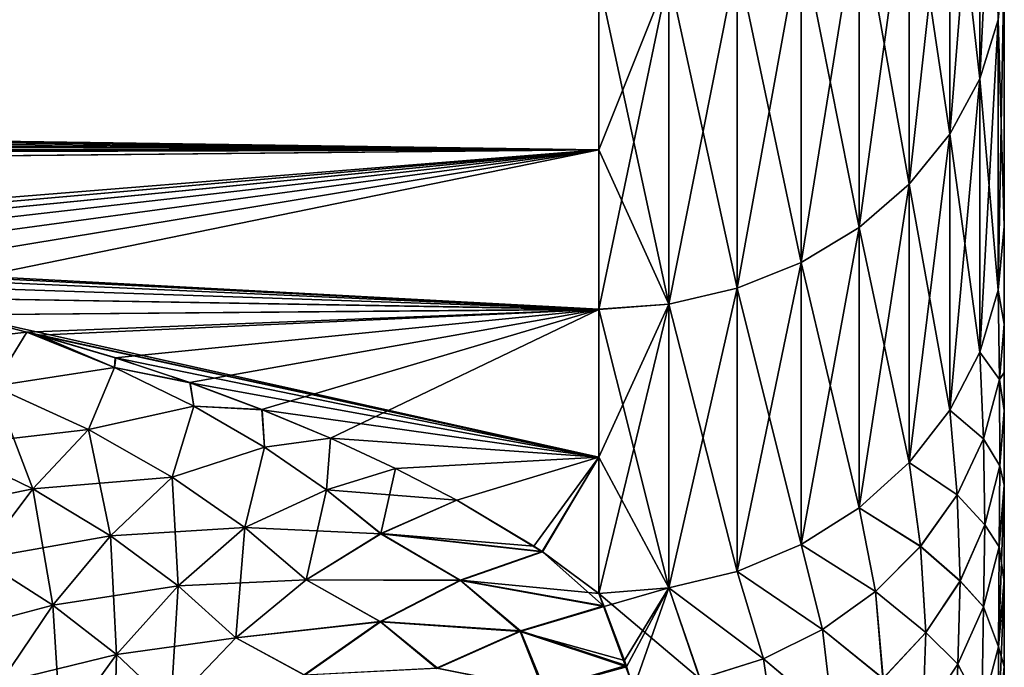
# Model space of a CAD drawing. Header units: metres. Extents: x -37.4 to 37.6, y -35 to 35.
# Tile 316 of 372: x 35.2 to 37.6, y -15.8 to -14.2. Entities that reach past the tile are written whole.
import ezdxf

# ---------------------------------------------------------------- set-up
doc = ezdxf.new("R2010")
doc.units = ezdxf.units.M
doc.layers.add('solid_506616_SW0001', color=7, linetype='CONTINUOUS')

msp = doc.modelspace()

# ---------------------------------------------------------------- linework, layer by layer
at = {"layer": 'solid_506616_SW0001'}
for points in [[(37.625, 16.299873, -136.302643), (37.625, -16.299873, -136.297363), (37.625, -16.24684, -137.614548)], [(37.625, 16.246412, -137.619797), (37.625, 16.299873, -136.302643), (37.625, -16.24684, -137.614548)], [(37.625, 16.299873, -136.302643), (37.625, 16.24684, -134.985443), (37.625, -16.299873, -136.297363)], [(37.625, 16.24684, -134.985443), (37.625, -16.246412, -134.980194), (37.625, -16.299873, -136.297363)], [(37.625, 16.24684, -134.985443), (37.625, 16.087645, -133.676788), (37.625, -16.246412, -134.980194)], [(37.625, 16.246412, -137.619797), (37.625, -16.24684, -137.614548), (37.625, -16.087645, -138.923203)], [(37.625, 16.086803, -138.928375), (37.625, 16.246412, -137.619797), (37.625, -16.087645, -138.923203)], [(37.625, 16.087645, -133.676788), (37.625, -16.086803, -133.671616), (37.625, -16.246412, -134.980194)], [(37.625, 16.087645, -133.676788), (37.625, 15.823136, -132.386139), (37.625, -16.086803, -133.671616)], [(37.625, 16.086803, -138.928375), (37.625, -16.087645, -138.923203), (37.625, -15.823136, -140.213867)], [(37.625, 15.823136, -140.213867), (37.625, 16.086803, -138.928375), (37.625, -15.823136, -140.213867)], [(37.625, 15.823136, -140.213867), (37.625, -15.823136, -140.213867), (37.625, -15.614588, -140.994995)], [(37.625, 15.61459, -140.994995), (37.625, 15.823136, -140.213867), (37.625, -15.614588, -140.994995)], [(37.625, 15.823136, -132.386139), (37.625, -15.823136, -132.386139), (37.625, -16.086803, -133.671616)], [(37.625, 15.823136, -132.386139), (37.625, 15.614592, -131.605011), (37.625, -15.823136, -132.386139)], [(37.625, 15.614592, -131.605011), (37.625, -15.614588, -131.605011), (37.625, -15.823136, -132.386139)], [(37.625, 15.614592, -131.605011), (37.625, 15.609163, -131.586166), (37.625, -15.614588, -131.605011)], [(37.625, 15.61459, -140.994995), (37.625, -15.614588, -140.994995), (37.625, -15.609159, -141.013855)], [(37.625, 15.609159, -141.013855), (37.625, 15.61459, -140.994995), (37.625, -15.609159, -141.013855)], [(37.625, 15.609163, -131.586166), (37.625, -15.609161, -131.586166), (37.625, -15.614588, -131.605011)], [(37.625, 15.609163, -131.586166), (37.625, 15.376116, -130.834961), (37.625, -15.609161, -131.586166)], [(37.625, 15.609159, -141.013855), (37.625, -15.609159, -141.013855), (37.625, -15.376108, -141.765076)], [(37.625, 15.376109, -141.76506), (37.625, 15.609159, -141.013855), (37.625, -15.376108, -141.765076)], [(37.625, 15.376116, -130.834961), (37.625, -15.376119, -130.834961), (37.625, -15.609161, -131.586166)], [(37.625, 15.376116, -130.834961), (37.625, 15.192769, -130.335892), (37.625, -15.376119, -130.834961)], [(37.625, 15.376109, -141.76506), (37.625, -15.376108, -141.765076), (37.625, -15.192721, -142.264236)], [(37.625, 15.192655, -142.264404), (37.625, 15.376109, -141.76506), (37.625, -15.192721, -142.264236)], [(37.625, 15.192769, -130.335892), (37.625, -15.192638, -130.335556), (37.625, -15.376119, -130.834961)], [(37.625, 15.192769, -130.335892), (37.625, 15.098663, -130.112732), (37.625, -15.192638, -130.335556)], [(37.625, 15.192655, -142.264404), (37.625, -15.192721, -142.264236), (37.625, -15.0986, -142.487427)], [(37.625, 15.098822, -142.486893), (37.625, 15.192655, -142.264404), (37.625, -15.0986, -142.487427)], [(37.625, 15.098822, -142.486893), (37.625, -15.0986, -142.487427), (37.625, -14.979903, -142.752319)], [(37.625, 14.97966, -142.752853), (37.625, 15.098822, -142.486893), (37.625, -14.979903, -142.752319)], [(37.625, 15.098663, -130.112732), (37.625, -15.098772, -130.112976), (37.625, -15.192638, -130.335556)], [(37.625, 15.098663, -130.112732), (37.625, 14.979934, -129.847748), (37.625, -15.098772, -130.112976)], [(37.625, 14.979934, -129.847748), (37.625, -14.979642, -129.847076), (37.625, -15.098772, -130.112976)], [(37.625, 14.979934, -129.847748), (37.625, 14.739011, -129.339249), (37.625, -14.979642, -129.847076)], [(37.625, 14.97966, -142.752853), (37.625, -14.979903, -142.752319), (37.625, -14.738982, -143.260788)], [(37.625, 14.739007, -143.260757), (37.625, 14.97966, -142.752853), (37.625, -14.738982, -143.260788)], [(37.625, 14.739011, -129.339249), (37.625, -14.739, -129.339249), (37.625, -14.979642, -129.847076)], [(37.625, 14.739011, -129.339249), (37.625, 14.083652, -128.093689), (37.625, -14.739, -129.339249)], [(37.625, -14.083651, -144.506317), (37.625, 14.739007, -143.260757), (37.625, -14.738982, -143.260788)], [(37.625, 14.083652, -128.093689), (37.625, -14.083654, -128.093689), (37.625, -14.739, -129.339249)], [(37.609806, -14.229316, -127.99894), (37.625, -14.083654, -128.093689), (37.625, -13.319828, -126.904823)], [(37.609806, -13.455256, -126.795418), (37.609806, -14.229316, -127.99894), (37.625, -13.319828, -126.904823)], [(37.564632, -14.374894, -127.914017), (37.609806, -14.229316, -127.99894), (37.609806, -13.455256, -126.795418)], [(37.564632, -14.374894, -127.914017), (37.609806, -13.455256, -126.795418), (37.564632, -13.592915, -126.698181)], [(37.564632, -13.592908, -145.901825), (37.564632, -14.374887, -144.685989), (37.490852, -13.722061, -145.993042)], [(37.564632, -13.592915, -126.698181), (37.490852, -13.722064, -126.606956), (37.490852, -14.511473, -127.834343)], [(37.564632, -14.374894, -127.914017), (37.564632, -13.592915, -126.698181), (37.490852, -14.511473, -127.834343)], [(37.564632, -13.592908, -145.901825), (37.609806, -14.229306, -144.601074), (37.564632, -14.374887, -144.685989)], [(37.490852, -13.722061, -145.993042), (37.490852, -14.51147, -144.765656), (37.390709, -13.838773, -146.075485)], [(37.490852, -13.722064, -126.606956), (37.390709, -13.838774, -126.524521), (37.390709, -14.634895, -127.762352)], [(37.490852, -14.511473, -127.834343), (37.490852, -13.722064, -126.606956), (37.390709, -14.634895, -127.762352)], [(37.564632, -14.374887, -144.685989), (37.490852, -14.51147, -144.765656), (37.490852, -13.722061, -145.993042)], [(37.390709, -13.838773, -146.075485), (37.390709, -14.634894, -144.837646), (37.267254, -13.939489, -146.146622)], [(37.390709, -13.838774, -126.524521), (37.267254, -13.939488, -126.453384), (37.267254, -14.741404, -127.700218)], [(37.390709, -14.634895, -127.762352), (37.390709, -13.838774, -126.524521), (37.267254, -14.741404, -127.700218)], [(37.490852, -14.51147, -144.765656), (37.390709, -14.634894, -144.837646), (37.390709, -13.838773, -146.075485)], [(37.267254, -13.939488, -126.453384), (37.124245, -14.021143, -126.395706), (37.124245, -14.827755, -127.649849)], [(37.267254, -14.741404, -127.700218), (37.267254, -13.939488, -126.453384), (37.124245, -14.827755, -127.649849)], [(37.267254, -13.939489, -146.146622), (37.267254, -14.741405, -144.89978), (37.124245, -14.021144, -146.204285)], [(37.390709, -14.634894, -144.837646), (37.267254, -14.741405, -144.89978), (37.267254, -13.939489, -146.146622)], [(37.124245, -14.021143, -126.395706), (36.966034, -14.081251, -126.353256), (36.966034, -14.891321, -127.61277)], [(37.124245, -14.827755, -127.649849), (37.124245, -14.021143, -126.395706), (36.966034, -14.891321, -127.61277)], [(37.124245, -14.021144, -146.204285), (37.124245, -14.827757, -144.95015), (36.966038, -14.081251, -146.24675)], [(37.267254, -14.741405, -144.89978), (37.124245, -14.827757, -144.95015), (37.124245, -14.021144, -146.204285)], [(36.966038, -14.081251, -146.24675), (36.966038, -14.891322, -144.987228), (36.797443, -14.117978, -146.27269)], [(36.966034, -14.081251, -126.353256), (36.797443, -14.117983, -126.327316), (36.797443, -14.930165, -127.590118)], [(36.966034, -14.891321, -127.61277), (36.966034, -14.081251, -126.353256), (36.797443, -14.930165, -127.590118)], [(37.124245, -14.827757, -144.95015), (36.966038, -14.891322, -144.987228), (36.966038, -14.081251, -146.24675)], [(37.609806, -14.229306, -144.601074), (37.625, -14.083651, -144.506317), (37.625, -14.738982, -143.260788)], [(37.609806, -14.896012, -129.265091), (37.625, -14.739, -129.339249), (37.625, -14.083654, -128.093689)], [(37.609806, -14.229316, -127.99894), (37.609806, -14.896012, -129.265091), (37.625, -14.083654, -128.093689)], [(36.625, -14.130219, -126.318672), (8.06815, -14.423584, -126.747505), (7.845073, -14.521904, -126.897644)], [(36.625, -14.130219, -126.318672), (7.845073, -14.521904, -126.897644), (36.625, -14.550393, -126.941795)], [(36.625, -14.130219, -126.318672), (8.543619, -14.201765, -126.420738), (8.06815, -14.423584, -126.747505)], [(36.625, -14.550374, -145.658234), (9.870128, -14.160973, -146.237656), (36.625, -14.130199, -146.281357)], [(36.797443, -14.117978, -146.27269), (36.797443, -14.930161, -145.009888), (36.625, -14.130199, -146.281357)], [(36.797443, -14.117983, -126.327316), (36.625, -14.550393, -126.941795), (36.625004, -14.943107, -127.582573)], [(36.797443, -14.117983, -126.327316), (36.625, -14.130219, -126.318672), (36.625, -14.550393, -126.941795)], [(36.797443, -14.930161, -145.009888), (36.625, -14.550374, -145.658234), (36.625, -14.130199, -146.281357)], [(36.797443, -14.930165, -127.590118), (36.797443, -14.117983, -126.327316), (36.625004, -14.943107, -127.582573)], [(36.966038, -14.891322, -144.987228), (36.797443, -14.930161, -145.009888), (36.797443, -14.117978, -146.27269)], [(36.625, -14.550374, -145.658234), (9.838759, -14.189616, -146.196701), (9.870128, -14.160973, -146.237656)], [(36.625, -14.550374, -145.658234), (9.784248, -14.237876, -146.127151), (9.838759, -14.189616, -146.196701)], [(37.564632, -14.374887, -144.685989), (37.609806, -14.229306, -144.601074), (37.609806, -14.896004, -143.334915)], [(37.564632, -15.04841, -129.19313), (37.609806, -14.896012, -129.265091), (37.609806, -14.229316, -127.99894)], [(37.564632, -14.374894, -127.914017), (37.564632, -15.04841, -129.19313), (37.609806, -14.229316, -127.99894)], [(37.609806, -14.896004, -143.334915), (37.609806, -14.229306, -144.601074), (37.625, -14.738982, -143.260788)], [(36.625, -14.550374, -145.658234), (9.697578, -14.31046, -146.021149), (9.784248, -14.237876, -146.127151)], [(36.625, -14.550374, -145.658234), (9.610204, -14.379109, -145.919312), (9.697578, -14.31046, -146.021149)], [(37.564632, -14.374887, -144.685989), (37.564632, -15.048405, -143.406876), (37.490852, -14.51147, -144.765656)], [(37.564632, -14.374894, -127.914017), (37.490852, -14.511473, -127.834343), (37.490852, -15.191388, -129.12561)], [(37.564632, -14.374894, -127.914017), (37.490852, -15.191388, -129.12561), (37.564632, -15.04841, -129.19313)], [(37.564632, -14.374887, -144.685989), (37.609806, -14.896004, -143.334915), (37.564632, -15.048405, -143.406876)], [(36.625, -14.550374, -145.658234), (9.522358, -14.444194, -145.821304), (9.610204, -14.379109, -145.919312)], [(36.625, -14.550374, -145.658234), (9.39019, -14.535882, -145.680725), (9.522358, -14.444194, -145.821304)], [(36.625, -14.550393, -126.941795), (7.845073, -14.521904, -126.897644), (7.603768, -14.624414, -127.057899)], [(37.490852, -14.51147, -144.765656), (37.490852, -15.191386, -143.474396), (37.390709, -14.634894, -144.837646)], [(37.490852, -14.511473, -127.834343), (37.390709, -14.634895, -127.762352), (37.390709, -15.320594, -129.06459)], [(37.490852, -14.511473, -127.834343), (37.390709, -15.320594, -129.06459), (37.490852, -15.191388, -129.12561)], [(37.564632, -15.048405, -143.406876), (37.490852, -15.191386, -143.474396), (37.490852, -14.51147, -144.765656)], [(36.625, -14.550374, -145.658234), (9.336736, -14.5708, -145.626404), (9.39019, -14.535882, -145.680725)], [(36.625, -14.550393, -126.941795), (7.603768, -14.624414, -127.057899), (12.078427, -14.791615, -127.327927)], [(36.625, -14.550374, -145.658234), (33.625, -14.791615, -145.272079), (9.336736, -14.5708, -145.626404)], [(36.625, -14.550393, -126.941795), (12.078427, -14.791615, -127.327927), (33.625, -14.791615, -127.327927)], [(36.625, -14.550374, -145.658234), (33.829006, -14.794816, -145.2668), (33.625, -14.791615, -145.272079)], [(36.625, -14.550393, -126.941795), (33.625, -14.791615, -127.327927), (33.83017, -14.794883, -127.333313)], [(36.625, -14.550374, -145.658234), (34.033356, -14.804899, -145.250137), (33.829006, -14.794816, -145.2668)], [(36.625, -14.550393, -126.941795), (33.83017, -14.794883, -127.333313), (34.035172, -14.805017, -127.35006)], [(36.625, -14.943088, -145.017456), (34.033356, -14.804899, -145.250137), (36.625, -14.550374, -145.658234)], [(36.625, -14.550393, -126.941795), (34.035172, -14.805017, -127.35006), (34.240299, -14.82197, -127.378159)], [(36.625, -14.550393, -126.941795), (34.240299, -14.82197, -127.378159), (34.445412, -14.845682, -127.417671)], [(36.625, -14.550393, -126.941795), (34.445412, -14.845682, -127.417671), (34.648373, -14.876122, -127.46875)], [(36.625, -14.550393, -126.941795), (34.648373, -14.876122, -127.46875), (34.849419, -14.913183, -127.531479)], [(36.625, -14.550393, -126.941795), (34.849419, -14.913183, -127.531479), (36.625004, -14.943107, -127.582573)], [(36.797443, -14.930161, -145.009888), (36.625, -14.943088, -145.017456), (36.625, -14.550374, -145.658234)], [(37.390709, -14.634894, -144.837646), (37.390709, -15.320593, -143.5354), (37.267254, -14.741405, -144.89978)], [(37.390709, -14.634895, -127.762352), (37.267254, -14.741404, -127.700218), (37.267254, -15.432092, -129.011948)], [(37.390709, -14.634895, -127.762352), (37.267254, -15.432092, -129.011948), (37.390709, -15.320594, -129.06459)], [(37.490852, -15.191386, -143.474396), (37.390709, -15.320593, -143.5354), (37.390709, -14.634894, -144.837646)], [(37.267254, -14.741404, -127.700218), (37.124245, -14.827755, -127.649849), (37.124245, -15.522489, -128.969254)], [(37.267254, -14.741404, -127.700218), (37.124245, -15.522489, -128.969254), (37.267254, -15.432092, -129.011948)], [(37.267254, -14.741405, -144.89978), (37.267254, -15.432093, -143.588058), (37.124245, -14.827757, -144.95015)], [(37.390709, -15.320593, -143.5354), (37.267254, -15.432093, -143.588058), (37.267254, -14.741405, -144.89978)], [(37.609806, -14.896004, -143.334915), (37.625, -14.738982, -143.260788), (37.625, -14.979903, -142.752319)], [(37.609806, -14.896012, -129.265091), (37.625, -14.979642, -129.847076), (37.625, -14.739, -129.339249)], [(36.625, -14.943088, -145.017456), (34.238396, -14.821806, -145.222107), (34.033356, -14.804899, -145.250137)], [(36.625, -14.943088, -145.017456), (34.443951, -14.845483, -145.182663), (34.238396, -14.821806, -145.222107)], [(37.124245, -14.827755, -127.649849), (36.966034, -14.891321, -127.61277), (36.966034, -15.589032, -128.937836)], [(37.124245, -14.827755, -127.649849), (36.966034, -15.589032, -128.937836), (37.124245, -15.522489, -128.969254)], [(37.124245, -14.827757, -144.95015), (37.124245, -15.522491, -143.630737), (36.966038, -14.891322, -144.987228)], [(37.267254, -15.432093, -143.588058), (37.124245, -15.522491, -143.630737), (37.124245, -14.827757, -144.95015)], [(36.625, -14.943088, -145.017456), (34.647625, -14.875997, -145.131454), (34.443951, -14.845483, -145.182663)], [(36.625, -14.943088, -145.017456), (34.849758, -14.913279, -145.068359), (34.647625, -14.875997, -145.131454)], [(36.966034, -14.891321, -127.61277), (36.797443, -14.930165, -127.590118), (36.797443, -15.629697, -128.91864)], [(36.966034, -14.891321, -127.61277), (36.797443, -15.629697, -128.91864), (36.966034, -15.589032, -128.937836)], [(36.966038, -14.891322, -144.987228), (36.966038, -15.589033, -143.662155), (36.797443, -14.930161, -145.009888)], [(37.124245, -15.522491, -143.630737), (36.966038, -15.589033, -143.662155), (36.966038, -14.891322, -144.987228)], [(37.612938, -15.115958, -142.826721), (37.564632, -15.048405, -143.406876), (37.609806, -14.896004, -143.334915)], [(37.612938, -15.115732, -129.772797), (37.609806, -14.896012, -129.265091), (37.564632, -15.04841, -129.19313)], [(37.612938, -15.115958, -142.826721), (37.609806, -14.896004, -143.334915), (37.625, -14.979903, -142.752319)], [(37.612938, -15.115732, -129.772797), (37.625, -14.979642, -129.847076), (37.609806, -14.896012, -129.265091)], [(36.625004, -14.943107, -127.582573), (34.849419, -14.913183, -127.531479), (35.047256, -14.956676, -127.605873)], [(36.625, -14.943088, -145.017456), (35.048515, -14.956985, -144.993591), (34.849758, -14.913279, -145.068359)], [(36.797443, -14.930161, -145.009888), (36.797443, -15.629693, -143.681366), (36.625, -14.943088, -145.017456)], [(36.797443, -14.930165, -127.590118), (36.625004, -14.943107, -127.582573), (36.625011, -15.307619, -128.239807)], [(36.797443, -14.930165, -127.590118), (36.625011, -15.307619, -128.239807), (36.625023, -15.643243, -128.912247)], [(36.797443, -15.629697, -128.91864), (36.797443, -14.930165, -127.590118), (36.625023, -15.643243, -128.912247)], [(36.966038, -15.589033, -143.662155), (36.797443, -15.629693, -143.681366), (36.797443, -14.930161, -145.009888)], [(35.048515, -14.956985, -144.993591), (35.213936, -14.998978, -144.920944), (34.870419, -15.038025, -144.881454)], [(36.625004, -14.943107, -127.582573), (35.047256, -14.956676, -127.605873), (35.213959, -14.99898, -127.679062)], [(35.131767, -15.132362, -127.871513), (35.213959, -14.99898, -127.679062), (35.047256, -14.956676, -127.605873)], [(36.625008, -15.307601, -144.360229), (35.048515, -14.956985, -144.993591), (36.625, -14.943088, -145.017456)], [(36.625008, -15.307601, -144.360229), (35.213936, -14.998978, -144.920944), (35.048515, -14.956985, -144.993591)], [(36.625004, -14.943107, -127.582573), (35.213959, -14.99898, -127.679062), (35.241623, -15.006501, -127.692162)], [(36.625004, -14.943107, -127.582573), (35.241623, -15.006501, -127.692162), (35.431679, -15.062284, -127.790146)], [(36.625004, -14.943107, -127.582573), (35.431679, -15.062284, -127.790146), (35.615612, -15.123626, -127.899651)], [(36.625004, -14.943107, -127.582573), (35.615612, -15.123626, -127.899651), (35.793739, -15.190287, -128.020798)], [(36.625004, -14.943107, -127.582573), (35.793739, -15.190287, -128.020798), (35.962982, -15.26101, -128.151901)], [(36.625004, -14.943107, -127.582573), (35.962982, -15.26101, -128.151901), (36.625011, -15.307619, -128.239807)], [(36.797443, -15.629693, -143.681366), (36.625008, -15.307601, -144.360229), (36.625, -14.943088, -145.017456)], [(37.612938, -15.115732, -129.772797), (37.625, -15.098772, -130.112976), (37.625, -14.979642, -129.847076)], [(37.612938, -15.115958, -142.826721), (37.625, -14.979903, -142.752319), (37.625, -15.0986, -142.487427)], [(35.213936, -14.998978, -144.920944), (35.131775, -15.132352, -144.728485), (34.870419, -15.038025, -144.881454)], [(35.131767, -15.132362, -127.871513), (35.430325, -15.086744, -127.832375), (35.213959, -14.99898, -127.679062)], [(35.213936, -14.998978, -144.920944), (35.430305, -15.086716, -144.767654), (35.131775, -15.132352, -144.728485)], [(35.243305, -15.006969, -144.907028), (35.430305, -15.086716, -144.767654), (35.213936, -14.998978, -144.920944)], [(36.625008, -15.307601, -144.360229), (35.243305, -15.006969, -144.907028), (35.213936, -14.998978, -144.920944)], [(35.241623, -15.006501, -127.692162), (35.213959, -14.99898, -127.679062), (35.430325, -15.086744, -127.832375)], [(35.431679, -15.062284, -127.790146), (35.241623, -15.006501, -127.692162), (35.430325, -15.086744, -127.832375)], [(35.433434, -15.062837, -144.808868), (35.430305, -15.086716, -144.767654), (35.243305, -15.006969, -144.907028)], [(36.625008, -15.307601, -144.360229), (35.433434, -15.062837, -144.808868), (35.243305, -15.006969, -144.907028)], [(37.573711, -15.262263, -142.894608), (37.490852, -15.191386, -143.474396), (37.564632, -15.048405, -143.406876)], [(37.573711, -15.262042, -129.70488), (37.564632, -15.04841, -129.19313), (37.490852, -15.191388, -129.12561)], [(37.612938, -15.115958, -142.826721), (37.573711, -15.262263, -142.894608), (37.564632, -15.048405, -143.406876)], [(37.612938, -15.115732, -129.772797), (37.564632, -15.04841, -129.19313), (37.573711, -15.262042, -129.70488)], [(35.433434, -15.062837, -144.808868), (35.616932, -15.124056, -144.699585), (35.430305, -15.086716, -144.767654)], [(35.615612, -15.123626, -127.899651), (35.431679, -15.062284, -127.790146), (35.430325, -15.086744, -127.832375)], [(36.625008, -15.307601, -144.360229), (35.616932, -15.124056, -144.699585), (35.433434, -15.062837, -144.808868)], [(35.131767, -15.132362, -127.871513), (35.366165, -15.239561, -128.046677), (35.430325, -15.086744, -127.832375)], [(35.430305, -15.086716, -144.767654), (35.366142, -15.239536, -144.553345), (35.131775, -15.132352, -144.728485)], [(35.430305, -15.086716, -144.767654), (35.625431, -15.181893, -144.600067), (35.366142, -15.239536, -144.553345)], [(35.366165, -15.239561, -128.046677), (35.62545, -15.18191, -127.999954), (35.430325, -15.086744, -127.832375)], [(35.616932, -15.124056, -144.699585), (35.625431, -15.181893, -144.600067), (35.430305, -15.086716, -144.767654)], [(35.615612, -15.123626, -127.899651), (35.430325, -15.086744, -127.832375), (35.62545, -15.18191, -127.999954)], [(37.612938, -15.115958, -142.826721), (37.625, -15.0986, -142.487427), (37.625, -15.192721, -142.264236)], [(37.612938, -15.115732, -129.772797), (37.625, -15.192638, -130.335556), (37.625, -15.098772, -130.112976)], [(35.793739, -15.190287, -128.020798), (35.615612, -15.123626, -127.899651), (35.62545, -15.18191, -127.999954)], [(35.616932, -15.124056, -144.699585), (35.794182, -15.190434, -144.578934), (35.625431, -15.181893, -144.600067)], [(36.625008, -15.307601, -144.360229), (35.794182, -15.190434, -144.578934), (35.616932, -15.124056, -144.699585)], [(37.612938, -15.115732, -129.772797), (37.573711, -15.262042, -129.70488), (37.613983, -15.328604, -130.276978)], [(37.613987, -15.328773, -142.32254), (37.573711, -15.262263, -142.894608), (37.612938, -15.115958, -142.826721)], [(37.612938, -15.115732, -129.772797), (37.613983, -15.328604, -130.276978), (37.625, -15.192638, -130.335556)], [(37.613987, -15.328773, -142.32254), (37.612938, -15.115958, -142.826721), (37.625, -15.192721, -142.264236)], [(35.0117, -15.280188, -128.014313), (35.228699, -15.385865, -128.174591), (35.131767, -15.132362, -127.871513)], [(35.011703, -15.280177, -144.585693), (35.131775, -15.132352, -144.728485), (35.366142, -15.239536, -144.553345)], [(35.228699, -15.385865, -128.174591), (35.366165, -15.239561, -128.046677), (35.131767, -15.132362, -127.871513)], [(35.625431, -15.181893, -144.600067), (35.572746, -15.3567, -144.360306), (35.366142, -15.239536, -144.553345)], [(35.366165, -15.239561, -128.046677), (35.572758, -15.356705, -128.239716), (35.62545, -15.18191, -127.999954)], [(35.625431, -15.181893, -144.600067), (35.799736, -15.282869, -144.4207), (35.572746, -15.3567, -144.360306)], [(35.572758, -15.356705, -128.239716), (35.799744, -15.28287, -128.179306), (35.62545, -15.18191, -127.999954)], [(35.794182, -15.190434, -144.578934), (35.799736, -15.282869, -144.4207), (35.625431, -15.181893, -144.600067)], [(35.793739, -15.190287, -128.020798), (35.62545, -15.18191, -127.999954), (35.799744, -15.28287, -128.179306)], [(35.962982, -15.26101, -128.151901), (35.793739, -15.190287, -128.020798), (35.799744, -15.28287, -128.179306)], [(35.794182, -15.190434, -144.578934), (35.962906, -15.260991, -144.448135), (35.799736, -15.282869, -144.4207)], [(36.625008, -15.307601, -144.360229), (35.962906, -15.260991, -144.448135), (35.794182, -15.190434, -144.578934)], [(37.508347, -15.400668, -142.958847), (37.390709, -15.320593, -143.5354), (37.490852, -15.191386, -143.474396)], [(37.508339, -15.40045, -129.64064), (37.490852, -15.191388, -129.12561), (37.390709, -15.320594, -129.06459)], [(37.573711, -15.262263, -142.894608), (37.508347, -15.400668, -142.958847), (37.490852, -15.191386, -143.474396)], [(37.573711, -15.262042, -129.70488), (37.490852, -15.191388, -129.12561), (37.508339, -15.40045, -129.64064)], [(37.613983, -15.328604, -130.276978), (37.625, -15.376119, -130.834961), (37.625, -15.192638, -130.335556)], [(37.613987, -15.328773, -142.32254), (37.625, -15.192721, -142.264236), (37.625, -15.376108, -141.765076)], [(35.228683, -15.385841, -144.42543), (35.011703, -15.280177, -144.585693), (35.366142, -15.239536, -144.553345)], [(35.228683, -15.385841, -144.42543), (35.366142, -15.239536, -144.553345), (35.572746, -15.3567, -144.360306)], [(35.228699, -15.385865, -128.174591), (35.420555, -15.501609, -128.351517), (35.366165, -15.239561, -128.046677)], [(35.420555, -15.501609, -128.351517), (35.572758, -15.356705, -128.239716), (35.366165, -15.239561, -128.046677)], [(35.962906, -15.260991, -144.448135), (35.953369, -15.388002, -144.231827), (35.799736, -15.282869, -144.4207)], [(35.962982, -15.26101, -128.151901), (35.799744, -15.28287, -128.179306), (35.953369, -15.388007, -128.368179)], [(35.962906, -15.260991, -144.448135), (36.122936, -15.335426, -144.307159), (35.953369, -15.388002, -144.231827)], [(36.123127, -15.33548, -128.292938), (35.962982, -15.26101, -128.151901), (35.953369, -15.388007, -128.368179)], [(36.625008, -15.307601, -144.360229), (36.122936, -15.335426, -144.307159), (35.962906, -15.260991, -144.448135)], [(36.625011, -15.307619, -128.239807), (35.962982, -15.26101, -128.151901), (36.123127, -15.33548, -128.292938)], [(37.573711, -15.262042, -129.70488), (37.508339, -15.40045, -129.64064), (37.577332, -15.474198, -130.218109)], [(37.577339, -15.474376, -142.381378), (37.508347, -15.400668, -142.958847), (37.573711, -15.262263, -142.894608)], [(37.573711, -15.262042, -129.70488), (37.577332, -15.474198, -130.218109), (37.613983, -15.328604, -130.276978)], [(37.613987, -15.328773, -142.32254), (37.577339, -15.474376, -142.381378), (37.573711, -15.262263, -142.894608)], [(34.897854, -15.454006, -144.469574), (35.011703, -15.280177, -144.585693), (35.228683, -15.385841, -144.42543)], [(35.099163, -15.557905, -128.276016), (35.228699, -15.385865, -128.174591), (35.0117, -15.280188, -128.014313)], [(35.799736, -15.282869, -144.4207), (35.751656, -15.481021, -144.153168), (35.572746, -15.3567, -144.360306)], [(35.572758, -15.356705, -128.239716), (35.751656, -15.481025, -128.446823), (35.799744, -15.28287, -128.179306)], [(35.799736, -15.282869, -144.4207), (35.953369, -15.388002, -144.231827), (35.751656, -15.481021, -144.153168)], [(35.751656, -15.481025, -128.446823), (35.953369, -15.388007, -128.368179), (35.799744, -15.28287, -128.179306)], [(36.625008, -15.307601, -144.360229), (36.274605, -15.413564, -144.155701), (36.122936, -15.335426, -144.307159)], [(36.625011, -15.307619, -128.239807), (36.123127, -15.33548, -128.292938), (36.274605, -15.413564, -128.444305)], [(36.625008, -15.307601, -144.360229), (36.464367, -15.526675, -143.929703), (36.274605, -15.413564, -144.155701)], [(36.625011, -15.307619, -128.239807), (36.274605, -15.413564, -128.444305), (36.464352, -15.526662, -128.670273)], [(36.625011, -15.307619, -128.239807), (36.464352, -15.526662, -128.670273), (36.484756, -15.540215, -128.697906)], [(36.625008, -15.307601, -144.360229), (36.485725, -15.540868, -143.900757), (36.464367, -15.526675, -143.929703)], [(36.625011, -15.307619, -128.239807), (36.484756, -15.540215, -128.697906), (36.625023, -15.643243, -128.912247)], [(36.625008, -15.307601, -144.360229), (36.625019, -15.643226, -143.68779), (36.485725, -15.540868, -143.900757)], [(36.797443, -15.629693, -143.681366), (36.625019, -15.643226, -143.68779), (36.625008, -15.307601, -144.360229)], [(37.41864, -15.527357, -143.017639), (37.267254, -15.432093, -143.588058), (37.390709, -15.320593, -143.5354)], [(37.418625, -15.527141, -129.581833), (37.390709, -15.320594, -129.06459), (37.267254, -15.432092, -129.011948)], [(37.508347, -15.400668, -142.958847), (37.41864, -15.527357, -143.017639), (37.390709, -15.320593, -143.5354)], [(37.508339, -15.40045, -129.64064), (37.390709, -15.320594, -129.06459), (37.418625, -15.527141, -129.581833)], [(36.122936, -15.335426, -144.307159), (36.274605, -15.413564, -144.155701), (35.953369, -15.388002, -144.231827)], [(36.123127, -15.33548, -128.292938), (35.953369, -15.388007, -128.368179), (36.086685, -15.495952, -128.564499)], [(36.123127, -15.33548, -128.292938), (36.086685, -15.495952, -128.564499), (36.274605, -15.413564, -128.444305)], [(37.612038, -15.528369, -130.784195), (37.613983, -15.328604, -130.276978), (37.577332, -15.474198, -130.218109)], [(37.613987, -15.328773, -142.32254), (37.612038, -15.528361, -141.815826), (37.577339, -15.474376, -142.381378)], [(37.612038, -15.528369, -130.784195), (37.625, -15.376119, -130.834961), (37.613983, -15.328604, -130.276978)], [(37.613987, -15.328773, -142.32254), (37.625, -15.376108, -141.765076), (37.612038, -15.528361, -141.815826)], [(35.420547, -15.501603, -144.248489), (35.228683, -15.385841, -144.42543), (35.572746, -15.3567, -144.360306)], [(35.420547, -15.501603, -144.248489), (35.572746, -15.3567, -144.360306), (35.751656, -15.481021, -144.153168)], [(35.420555, -15.501609, -128.351517), (35.587307, -15.62473, -128.541702), (35.572758, -15.356705, -128.239716)], [(35.587307, -15.62473, -128.541702), (35.751656, -15.481025, -128.446823), (35.572758, -15.356705, -128.239716)], [(35.099148, -15.557882, -144.32399), (34.897854, -15.454006, -144.469574), (35.228683, -15.385841, -144.42543)], [(35.099148, -15.557882, -144.32399), (35.228683, -15.385841, -144.42543), (35.420547, -15.501603, -144.248489)], [(35.099163, -15.557905, -128.276016), (35.27813, -15.672002, -128.437225), (35.228699, -15.385865, -128.174591)], [(35.27813, -15.672002, -128.437225), (35.420555, -15.501609, -128.351517), (35.228699, -15.385865, -128.174591)], [(35.953369, -15.388002, -144.231827), (36.086693, -15.495973, -144.035522), (35.751656, -15.481021, -144.153168)], [(35.751656, -15.481025, -128.446823), (35.903313, -15.610008, -128.664627), (35.953369, -15.388007, -128.368179)], [(35.903313, -15.610008, -128.664627), (36.086685, -15.495952, -128.564499), (35.953369, -15.388007, -128.368179)], [(35.953369, -15.388002, -144.231827), (36.274605, -15.413564, -144.155701), (36.086693, -15.495973, -144.035522)], [(37.611, -15.774965, -141.040588), (37.625, -15.376108, -141.765076), (37.625, -15.609159, -141.013855)], [(37.612038, -15.528361, -141.815826), (37.625, -15.376108, -141.765076), (37.611, -15.774965, -141.040588)], [(37.612038, -15.528369, -130.784195), (37.625, -15.614588, -131.605011), (37.625, -15.376119, -130.834961)], [(37.625, -15.376119, -130.834961), (37.625, -15.614588, -131.605011), (37.625, -15.609161, -131.586166)], [(36.464352, -15.526662, -128.670273), (36.274605, -15.413564, -128.444305), (36.086685, -15.495952, -128.564499)], [(36.086693, -15.495973, -144.035522), (36.274605, -15.413564, -144.155701), (36.485725, -15.540868, -143.900757)], [(36.464367, -15.526675, -143.929703), (36.485725, -15.540868, -143.900757), (36.274605, -15.413564, -144.155701)], [(37.508339, -15.40045, -129.64064), (37.418625, -15.527141, -129.581833), (37.515915, -15.612438, -130.162216)], [(37.515926, -15.612624, -142.437256), (37.41864, -15.527357, -143.017639), (37.508347, -15.400668, -142.958847)], [(37.508339, -15.40045, -129.64064), (37.515915, -15.612438, -130.162216), (37.577332, -15.474198, -130.218109)], [(37.577339, -15.474376, -142.381378), (37.515926, -15.612624, -142.437256), (37.508347, -15.400668, -142.958847)], [(37.307037, -15.638624, -129.53009), (37.267254, -15.432092, -129.011948), (37.124245, -15.522489, -128.969254)], [(37.307068, -15.638841, -143.069366), (37.124245, -15.522491, -143.630737), (37.267254, -15.432093, -143.588058)], [(37.418625, -15.527141, -129.581833), (37.267254, -15.432092, -129.011948), (37.307037, -15.638624, -129.53009)], [(37.41864, -15.527357, -143.017639), (37.307068, -15.638841, -143.069366), (37.267254, -15.432093, -143.588058)], [(35.587307, -15.624725, -144.058304), (35.420547, -15.501603, -144.248489), (35.751656, -15.481021, -144.153168)], [(35.587307, -15.624725, -144.058304), (35.751656, -15.481021, -144.153168), (35.90332, -15.610026, -143.935379)], [(35.587307, -15.62473, -128.541702), (35.72929, -15.752774, -128.742065), (35.751656, -15.481025, -128.446823)], [(35.72929, -15.752774, -128.742065), (35.903313, -15.610008, -128.664627), (35.751656, -15.481025, -128.446823)], [(35.751656, -15.481021, -144.153168), (36.086693, -15.495973, -144.035522), (35.90332, -15.610026, -143.935379)], [(37.573486, -15.676672, -130.734756), (37.577332, -15.474198, -130.218109), (37.515915, -15.612438, -130.162216)], [(37.577339, -15.474376, -142.381378), (37.573483, -15.676667, -141.865265), (37.515926, -15.612624, -142.437256)], [(37.577339, -15.474376, -142.381378), (37.612038, -15.528361, -141.815826), (37.573483, -15.676667, -141.865265)], [(37.573486, -15.676672, -130.734756), (37.612038, -15.528369, -130.784195), (37.577332, -15.474198, -130.218109)], [(35.278122, -15.671995, -144.162796), (35.099148, -15.557882, -144.32399), (35.420547, -15.501603, -144.248489)], [(35.278122, -15.671995, -144.162796), (35.420547, -15.501603, -144.248489), (35.587307, -15.624725, -144.058304)], [(35.27813, -15.672002, -128.437225), (35.434677, -15.793714, -128.611053), (35.420555, -15.501609, -128.351517)], [(35.434677, -15.793714, -128.611053), (35.587307, -15.62473, -128.541702), (35.420555, -15.501609, -128.351517)], [(36.282436, -15.610542, -128.799057), (36.086685, -15.495952, -128.564499), (35.903313, -15.610008, -128.664627)], [(35.90332, -15.610026, -143.935379), (36.086693, -15.495973, -144.035522), (36.283337, -15.611133, -143.799713)], [(36.484756, -15.540215, -128.697906), (36.086685, -15.495952, -128.564499), (36.282436, -15.610542, -128.799057)], [(36.464352, -15.526662, -128.670273), (36.086685, -15.495952, -128.564499), (36.484756, -15.540215, -128.697906)], [(36.086693, -15.495973, -144.035522), (36.485725, -15.540868, -143.900757), (36.283337, -15.611133, -143.799713)], [(36.484756, -15.540215, -128.697906), (36.282436, -15.610542, -128.799057), (36.625023, -15.643243, -128.912247)], [(36.638031, -15.675591, -143.619293), (36.283337, -15.611133, -143.799713), (36.485725, -15.540868, -143.900757)], [(36.638031, -15.675591, -143.619293), (36.485725, -15.540868, -143.900757), (36.625019, -15.643226, -143.68779)], [(37.176659, -15.731828, -129.486816), (37.124245, -15.522489, -128.969254), (36.966034, -15.589032, -128.937836)], [(37.176701, -15.732046, -143.112625), (36.966038, -15.589033, -143.662155), (37.124245, -15.522491, -143.630737)], [(37.307037, -15.638624, -129.53009), (37.124245, -15.522489, -128.969254), (37.176659, -15.731828, -129.486816)], [(37.307068, -15.638841, -143.069366), (37.176701, -15.732046, -143.112625), (37.124245, -15.522491, -143.630737)], [(37.418625, -15.527141, -129.581833), (37.307037, -15.638624, -129.53009), (37.431328, -15.739728, -130.110764)], [(37.431343, -15.739922, -142.488708), (37.307068, -15.638841, -143.069366), (37.41864, -15.527357, -143.017639)], [(37.418625, -15.527141, -129.581833), (37.431328, -15.739728, -130.110764), (37.515915, -15.612438, -130.162216)], [(37.515926, -15.612624, -142.437256), (37.431343, -15.739922, -142.488708), (37.41864, -15.527357, -143.017639)], [(37.573483, -15.676667, -141.865265), (37.612038, -15.528361, -141.815826), (37.611, -15.774965, -141.040588)], [(37.611, -15.774964, -131.559418), (37.612038, -15.528369, -130.784195), (37.573486, -15.676672, -130.734756)], [(37.611, -15.774964, -131.559418), (37.625, -15.614588, -131.605011), (37.612038, -15.528369, -130.784195)], [(34.980804, -15.751327, -144.251617), (35.099148, -15.557882, -144.32399), (35.278122, -15.671995, -144.162796)], [(35.149063, -15.863593, -128.494659), (35.27813, -15.672002, -128.437225), (35.099163, -15.557905, -128.276016)], [(37.031075, -15.804182, -129.453232), (36.966034, -15.589032, -128.937836), (36.797443, -15.629697, -128.91864)], [(37.031132, -15.804406, -143.146194), (36.797443, -15.629693, -143.681366), (36.966038, -15.589033, -143.662155)], [(37.176659, -15.731828, -129.486816), (36.966034, -15.589032, -128.937836), (37.031075, -15.804182, -129.453232)], [(37.176701, -15.732046, -143.112625), (37.031132, -15.804406, -143.146194), (36.966038, -15.589033, -143.662155)], [(35.587307, -15.624725, -144.058304), (35.90332, -15.610026, -143.935379), (35.729301, -15.752788, -143.857956)], [(36.085278, -15.712664, -128.881256), (35.903313, -15.610008, -128.664627), (35.72929, -15.752774, -128.742065)], [(35.729301, -15.752788, -143.857956), (35.90332, -15.610026, -143.935379), (36.086113, -15.713194, -143.717606)], [(36.282436, -15.610542, -128.799057), (35.903313, -15.610008, -128.664627), (36.085278, -15.712664, -128.881256)], [(35.90332, -15.610026, -143.935379), (36.283337, -15.611133, -143.799713), (36.086113, -15.713194, -143.717606)], [(36.282436, -15.610542, -128.799057), (36.085278, -15.712664, -128.881256), (36.43177, -15.735694, -129.059753)], [(36.431026, -15.736821, -143.538452), (36.086113, -15.713194, -143.717606), (36.283337, -15.611133, -143.799713)], [(36.282436, -15.610542, -128.799057), (36.43177, -15.735694, -129.059753), (36.637493, -15.674169, -128.977676)], [(36.282436, -15.610542, -128.799057), (36.637493, -15.674169, -128.977676), (36.625023, -15.643243, -128.912247)], [(36.638031, -15.675591, -143.619293), (36.431026, -15.736821, -143.538452), (36.283337, -15.611133, -143.799713)], [(37.510349, -15.817184, -130.687912), (37.515915, -15.612438, -130.162216), (37.431328, -15.739728, -130.110764)], [(37.515926, -15.612624, -142.437256), (37.510342, -15.817181, -141.912109), (37.431343, -15.739922, -142.488708)], [(37.515926, -15.612624, -142.437256), (37.573483, -15.676667, -141.865265), (37.510342, -15.817181, -141.912109)], [(37.510349, -15.817184, -130.687912), (37.573486, -15.676672, -130.734756), (37.515915, -15.612438, -130.162216)], [(37.609806, -15.991706, -140.255569), (37.625, -15.614588, -140.994995), (37.625, -15.823136, -140.213867)], [(37.611, -15.774965, -141.040588), (37.625, -15.614588, -140.994995), (37.609806, -15.991706, -140.255569)], [(37.611, -15.774965, -141.040588), (37.625, -15.609159, -141.013855), (37.625, -15.614588, -140.994995)], [(37.611, -15.774964, -131.559418), (37.625, -15.823136, -132.386139), (37.625, -15.614588, -131.605011)], [(35.434681, -15.793709, -143.988937), (35.278122, -15.671995, -144.162796), (35.587307, -15.624725, -144.058304)], [(35.434677, -15.793714, -128.611053), (35.569, -15.920653, -128.794846), (35.587307, -15.62473, -128.541702)], [(35.434681, -15.793709, -143.988937), (35.587307, -15.624725, -144.058304), (35.729301, -15.752788, -143.857956)], [(35.569, -15.920653, -128.794846), (35.72929, -15.752774, -128.742065), (35.587307, -15.62473, -128.541702)], [(36.797443, -15.629693, -143.681366), (36.638031, -15.675591, -143.619293), (36.625019, -15.643226, -143.68779)], [(36.874298, -15.853695, -129.430252), (36.797443, -15.629697, -128.91864), (36.625023, -15.643243, -128.912247)], [(36.797443, -15.629693, -143.681366), (36.687828, -15.808239, -143.336304), (36.638031, -15.675591, -143.619293)], [(36.797443, -15.629693, -143.681366), (36.693138, -15.823771, -143.302612), (36.687828, -15.808239, -143.336304)], [(36.797443, -15.629693, -143.681366), (36.710457, -15.877773, -143.184158), (36.693138, -15.823771, -143.302612)], [(36.874374, -15.853927, -143.169174), (36.710457, -15.877773, -143.184158), (36.797443, -15.629693, -143.681366)], [(37.031132, -15.804406, -143.146194), (36.874374, -15.853927, -143.169174), (36.797443, -15.629693, -143.681366)], [(37.031075, -15.804182, -129.453232), (36.797443, -15.629697, -128.91864), (36.874298, -15.853695, -129.430252)], [(37.307037, -15.638624, -129.53009), (37.176659, -15.731828, -129.486816), (37.325771, -15.852757, -130.065063)], [(37.32579, -15.85296, -142.534393), (37.176701, -15.732046, -143.112625), (37.307068, -15.638841, -143.069366)], [(37.307037, -15.638624, -129.53009), (37.325771, -15.852757, -130.065063), (37.431328, -15.739728, -130.110764)], [(37.431343, -15.739922, -142.488708), (37.32579, -15.85296, -142.534393), (37.307068, -15.638841, -143.069366)], [(36.625023, -15.643243, -128.912247), (36.637493, -15.674169, -128.977676), (36.707039, -15.866701, -129.391357)], [(36.874298, -15.853695, -129.430252), (36.625023, -15.643243, -128.912247), (36.707039, -15.866701, -129.391357)], [(35.149055, -15.863585, -144.105362), (34.980804, -15.751327, -144.251617), (35.278122, -15.671995, -144.162796)], [(35.149055, -15.863585, -144.105362), (35.278122, -15.671995, -144.162796), (35.434681, -15.793709, -143.988937)], [(35.149063, -15.863593, -128.494659), (35.297615, -15.98372, -128.653168), (35.27813, -15.672002, -128.437225)], [(35.297615, -15.98372, -128.653168), (35.434677, -15.793714, -128.611053), (35.27813, -15.672002, -128.437225)], [(36.687828, -15.808239, -143.336304), (36.431026, -15.736821, -143.538452), (36.638031, -15.675591, -143.619293)], [(36.43177, -15.735694, -129.059753), (36.692196, -15.820958, -129.291275), (36.637493, -15.674169, -128.977676)], [(36.637493, -15.674169, -128.977676), (36.692196, -15.820958, -129.291275), (36.707039, -15.866701, -129.391357)], [(37.510342, -15.817181, -141.912109), (37.573483, -15.676667, -141.865265), (37.569393, -15.930737, -141.085342)], [(37.569393, -15.930737, -131.514648), (37.573486, -15.676672, -130.734756), (37.510349, -15.817184, -130.687912)], [(37.573483, -15.676667, -141.865265), (37.611, -15.774965, -141.040588), (37.569393, -15.930737, -141.085342)], [(37.611, -15.774964, -131.559418), (37.573486, -15.676672, -130.734756), (37.569393, -15.930737, -131.514648)], [(36.085278, -15.712664, -128.881256), (35.72929, -15.752774, -128.742065), (35.898071, -15.844058, -128.942474)], [(35.729301, -15.752788, -143.857956), (36.086113, -15.713194, -143.717606), (35.898849, -15.844531, -143.656479)], [(36.085278, -15.712664, -128.881256), (35.898071, -15.844058, -128.942474), (36.226006, -15.8268, -129.120636)], [(36.225475, -15.827974, -143.477844), (35.898849, -15.844531, -143.656479), (36.086113, -15.713194, -143.717606)], [(36.085278, -15.712664, -128.881256), (36.226006, -15.8268, -129.120636), (36.43177, -15.735694, -129.059753)], [(36.431026, -15.736821, -143.538452), (36.225475, -15.827974, -143.477844), (36.086113, -15.713194, -143.717606)], [(36.487518, -15.880938, -143.25238), (36.225475, -15.827974, -143.477844), (36.431026, -15.736821, -143.538452)], [(36.43177, -15.735694, -129.059753), (36.226006, -15.8268, -129.120636), (36.490562, -15.87912, -129.345551)], [(36.693138, -15.823771, -143.302612), (36.431026, -15.736821, -143.538452), (36.687828, -15.808239, -143.336304)], [(36.693138, -15.823771, -143.302612), (36.487518, -15.880938, -143.25238), (36.431026, -15.736821, -143.538452)], [(36.43177, -15.735694, -129.059753), (36.490562, -15.87912, -129.345551), (36.692196, -15.820958, -129.291275)], [(37.176659, -15.731828, -129.486816), (37.031075, -15.804182, -129.453232), (37.201992, -15.948586, -130.026321)], [(37.202011, -15.948796, -142.57312), (37.031132, -15.804406, -143.146194), (37.176701, -15.732046, -143.112625)], [(37.176659, -15.731828, -129.486816), (37.201992, -15.948586, -130.026321), (37.325771, -15.852757, -130.065063)], [(37.32579, -15.85296, -142.534393), (37.202011, -15.948796, -142.57312), (37.176701, -15.732046, -143.112625)], [(35.434681, -15.793709, -143.988937), (35.729301, -15.752788, -143.857956), (35.569012, -15.920661, -143.805161)], [(35.898071, -15.844058, -128.942474), (35.72929, -15.752774, -128.742065), (35.569, -15.920653, -128.794846)], [(35.569012, -15.920661, -143.805161), (35.729301, -15.752788, -143.857956), (35.898849, -15.844531, -143.656479)], [(37.424255, -15.946262, -130.644867), (37.431328, -15.739728, -130.110764), (37.325771, -15.852757, -130.065063)], [(37.431343, -15.739922, -142.488708), (37.424248, -15.946259, -141.955139), (37.32579, -15.85296, -142.534393)], [(37.431343, -15.739922, -142.488708), (37.510342, -15.817181, -141.912109), (37.424248, -15.946259, -141.955139)], [(37.424255, -15.946262, -130.644867), (37.510349, -15.817184, -130.687912), (37.431328, -15.739728, -130.110764)], [(37.609806, -15.991706, -132.344437), (37.611, -15.774964, -131.559418), (37.569393, -15.930737, -131.514648)], [(37.611, -15.774965, -141.040588), (37.609806, -15.991706, -140.255569), (37.569393, -15.930737, -141.085342)], [(37.609806, -15.991706, -132.344437), (37.625, -15.823136, -132.386139), (37.611, -15.774964, -131.559418)], [(35.297615, -15.983714, -143.946823), (35.149055, -15.863585, -144.105362), (35.434681, -15.793709, -143.988937)], [(35.297615, -15.983714, -143.946823), (35.434681, -15.793709, -143.988937), (35.569012, -15.920661, -143.805161)], [(35.297615, -15.98372, -128.653168), (35.426479, -16.109417, -128.821655), (35.434677, -15.793714, -128.611053)], [(35.426479, -16.109417, -128.821655), (35.569, -15.920653, -128.794846), (35.434677, -15.793714, -128.611053)], [(37.031075, -15.804182, -129.453232), (36.874298, -15.853695, -129.430252), (37.063206, -16.024723, -129.995544)], [(37.063229, -16.02494, -142.603897), (36.874374, -15.853927, -143.169174), (37.031132, -15.804406, -143.146194)], [(37.031075, -15.804182, -129.453232), (37.063206, -16.024723, -129.995544), (37.201992, -15.948586, -130.026321)], [(37.202011, -15.948796, -142.57312), (37.063229, -16.02494, -142.603897), (37.031132, -15.804406, -143.146194)], [(36.732342, -15.960892, -142.996902), (36.487518, -15.880938, -143.25238), (36.693138, -15.823771, -143.302612)], [(36.707039, -15.866701, -129.391357), (36.692196, -15.820958, -129.291275), (36.490562, -15.87912, -129.345551)], [(36.732342, -15.960892, -142.996902), (36.693138, -15.823771, -143.302612), (36.710457, -15.877773, -143.184158)], [(37.424248, -15.946259, -141.955139), (37.510342, -15.817181, -141.912109), (37.501339, -16.07766, -141.127579)], [(37.501339, -16.07766, -131.472427), (37.510349, -15.817184, -130.687912), (37.424255, -15.946262, -130.644867)], [(37.510342, -15.817181, -141.912109), (37.569393, -15.930737, -141.085342), (37.501339, -16.07766, -141.127579)], [(37.569393, -15.930737, -131.514648), (37.510349, -15.817184, -130.687912), (37.501339, -16.07766, -131.472427)], [(37.609806, -16.258867, -138.951477), (37.625, -15.823136, -140.213867), (37.625, -16.087645, -138.923203)], [(37.609806, -15.991706, -140.255569), (37.625, -15.823136, -140.213867), (37.609806, -16.258867, -138.951477)], [(37.609806, -15.991706, -132.344437), (37.625, -16.086803, -133.671616), (37.625, -15.823136, -132.386139)]]:
    msp.add_3dface(points, dxfattribs=at)

doc.saveas('drawing.dxf')
